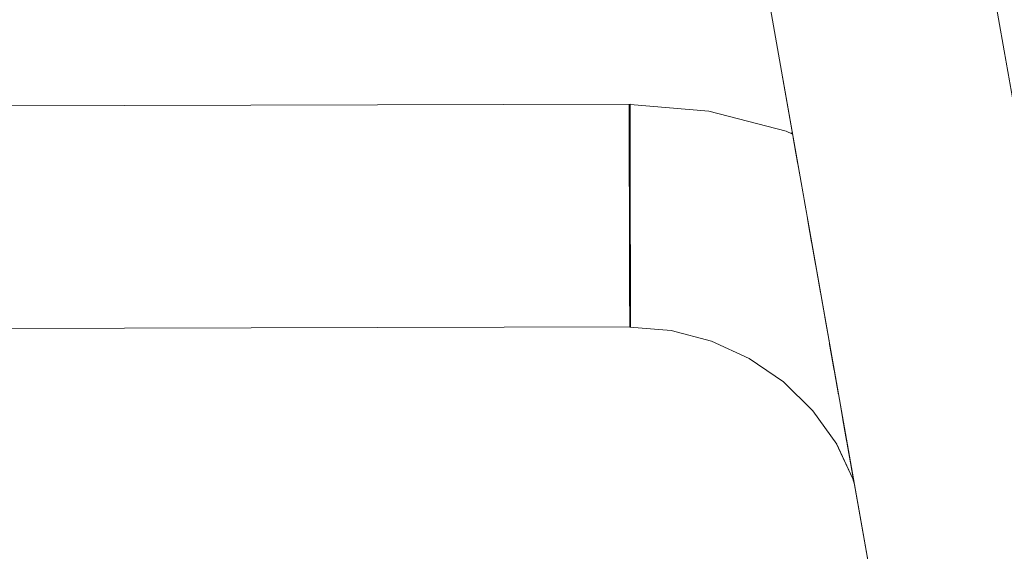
# Model space of a CAD drawing. Header units: millimetres. Extents: x -30280 to 309309, y -17460 to 4378.
# Tile 899 of 1056: x 252362 to 252433, y -13073 to -13035. Entities that reach past the tile are written whole.
import ezdxf

# ---------------------------------------------------------------- set-up
doc = ezdxf.new("R2010")
doc.units = ezdxf.units.MM
doc.header["$MEASUREMENT"] = 0
doc.linetypes.add('Wipeout_Contour', pattern=[1000, 0, -1000])
for name, color, linetype in [('Nuevo_08_E_Envans secs', 7, 'Continuous'), ('Nuevo_09_EI_Mobiliari general', 7, 'Continuous'), ('Nuevo_Ventanas Archicad', 7, 'Continuous')]:
    doc.layers.add(name, color=color, linetype=linetype)
doc.layers.add('Nuevo_09_EI_Mobiliari general_Pluma_Nº__1', color=7, linetype='Continuous', lineweight=5)

# ---------------------------------------------------------------- blocks, each defined once
blk = doc.blocks.new('Elem Sección_541_6', base_point=(235890.588, -13459.976))
at = {"color": 254, "linetype": 'Wipeout_Contour', "lineweight": 0, "ltscale": 1517989.291840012}
blk.add_wipeout([(248979.884, -11359.976), (254508.641, -11359.976), (254508.641, -13457.976), (254654.197, -13457.976), (254654.197, -11012.976), (248979.884, -11012.976)], dxfattribs=at).dxf.layer = 'Nuevo_08_E_Envans secs'
blk = doc.blocks.new('Elem Sección_543_6', base_point=(235890.588, -13459.976))
at = {"color": 254, "linetype": 'Wipeout_Contour', "lineweight": 0, "ltscale": 31165908.05935061}
blk.add_wipeout([(253368.641, -11399.976), (248979.884, -11399.976), (248979.884, -13305.666), (249022.416, -13068.118), (249023.053, -13065.78), (249026.984, -13043.488), (249005.387, -13043.488), (249005.387, -12987.919), (249005.459, -12987.919), (249019.024, -12561.809), (249441.751, -12561.809), (249455.316, -12987.919), (249455.387, -12987.919), (249455.387, -13043.488), (249433.791, -13043.488), (249437.722, -13065.78), (249438.358, -13068.118), (249480.387, -13302.855), (249522.416, -13068.119), (249523.053, -13065.78), (249526.984, -13043.488), (249505.387, -13043.488), (249505.387, -12987.919), (249505.459, -12987.919), (249519.024, -12561.809), (249941.751, -12561.809), (249955.316, -12987.919), (249955.387, -12987.919), (249955.387, -13043.488), (249933.791, -13043.488), (249937.722, -13065.78), (249938.358, -13068.119), (249980.387, -13302.855), (250022.416, -13068.119), (250023.053, -13065.78), (250026.984, -13043.488), (250005.387, -13043.488), (250005.387, -12987.919), (250005.459, -12987.919), (250019.024, -12561.81), (250441.751, -12561.81), (250455.316, -12987.919), (250455.387, -12987.919), (250455.387, -13043.488), (250433.791, -13043.488), (250437.722, -13065.78), (250438.358, -13068.119), (250480.387, -13302.855), (250522.416, -13068.119), (250523.053, -13065.78), (250526.984, -13043.488), (250505.387, -13043.488), (250505.387, -12987.919), (250505.459, -12987.919), (250519.024, -12561.81), (250941.751, -12561.81), (250955.316, -12987.919), (250955.387, -12987.919), (250955.387, -13043.488), (250933.791, -13043.488), (250937.722, -13065.78), (250938.358, -13068.119), (250980.387, -13302.855), (251022.416, -13068.119), (251023.053, -13065.78), (251026.984, -13043.488), (251005.387, -13043.488), (251005.387, -12987.919), (251005.459, -12987.919), (251019.024, -12561.81), (251441.751, -12561.81), (251455.316, -12987.919), (251455.387, -12987.919), (251455.387, -13043.488), (251433.791, -13043.488), (251437.722, -13065.78), (251438.358, -13068.119), (251480.387, -13302.855), (251522.416, -13068.119), (251523.053, -13065.78), (251526.984, -13043.488), (251505.387, -13043.488), (251505.387, -12987.919), (251505.459, -12987.919), (251519.024, -12561.81), (251941.751, -12561.81), (251955.316, -12987.919), (251955.387, -12987.919), (251955.387, -13043.488), (251933.791, -13043.488), (251937.722, -13065.78), (251938.358, -13068.119), (251980.387, -13302.855), (252022.416, -13068.119), (252023.053, -13065.78), (252026.984, -13043.488), (252005.387, -13043.488), (252005.387, -12987.919), (252005.459, -12987.919), (252019.024, -12561.81), (252441.751, -12561.81), (252455.316, -12987.919), (252455.387, -12987.919), (252455.387, -13043.488), (252433.791, -13043.488), (252437.722, -13065.78), (252438.358, -13068.119), (252480.387, -13302.855), (252522.416, -13068.119), (252523.053, -13065.78), (252526.984, -13043.488), (252505.387, -13043.488), (252505.387, -12987.919), (252505.459, -12987.919), (252519.024, -12561.81), (252941.751, -12561.81), (252955.316, -12987.919), (252955.387, -12987.919), (252955.387, -13043.488), (252933.791, -13043.488), (252937.722, -13065.78), (252938.358, -13068.119), (252999.567, -13409.976), (253368.641, -13409.976)], dxfattribs=at).dxf.layer = 'Nuevo_Ventanas Archicad'
at = {"color": 254, "linetype": 'Wipeout_Contour', "lineweight": 0, "ltscale": 7324547.417018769}
blk.add_wipeout([(252038.831, -13068.438), (251989.008, -13351.001), (251999.567, -13409.976), (252461.208, -13409.976), (252471.767, -13351.001), (252421.944, -13068.439), (252421.833, -13068.03), (252420.624, -13065.481), (252418.964, -13063.151), (252416.847, -13061.071), (252414.395, -13059.386), (252411.682, -13058.147), (252408.792, -13057.391), (252405.812, -13057.142), (252405.812, -13057.12), (252236.9, -13057.585), (252236.899, -13057.621), (252230.387, -13057.603), (252223.875, -13057.621), (252223.875, -13057.585), (252054.963, -13057.12), (252054.963, -13057.142), (252051.983, -13057.391), (252049.093, -13058.147), (252046.38, -13059.386), (252043.928, -13061.071), (252041.811, -13063.151), (252040.151, -13065.481), (252038.942, -13068.03)], dxfattribs=at).dxf.layer = 'Nuevo_Ventanas Archicad'
blk = doc.blocks.new('Elem Sección_551_6', base_point=(235890.588, -13459.976))
at = {"color": 254, "linetype": 'Wipeout_Contour', "lineweight": 0, "ltscale": 758262.2356}
blk.add_wipeout([(252417.368, -13043.221), (252417.508, -13043.285), (252417.497, -13043.221)], dxfattribs=at).dxf.layer = 'Nuevo_09_EI_Mobiliari general'
at = {"color": 254, "linetype": 'Wipeout_Contour', "lineweight": 0, "ltscale": 758268.888835}
blk.add_wipeout([(252419.118, -13052.414), (252419.014, -13052.601), (252419.17, -13052.708)], dxfattribs=at).dxf.layer = 'Nuevo_09_EI_Mobiliari general'
at = {"color": 254, "linetype": 'Wipeout_Contour', "lineweight": 0, "ltscale": 758275.467145}
blk.add_wipeout([(252420.871, -13062.353), (252420.304, -13062.694), (252421.137, -13063.864)], dxfattribs=at).dxf.layer = 'Nuevo_09_EI_Mobiliari general'
at = {"color": 254, "linetype": 'Wipeout_Contour', "lineweight": 0, "ltscale": 9597535.912499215}
blk.add_wipeout([(252044.853, -13034.287), (252043.278, -13043.221), (252043.407, -13043.221), (252043.735, -13043.071), (252049.285, -13041.62), (252054.944, -13041.147), (252054.944, -13041.12), (252230.387, -13041.603), (252405.831, -13041.12), (252405.831, -13041.147), (252411.49, -13041.62), (252417.04, -13043.071), (252417.368, -13043.221), (252417.497, -13043.221), (252415.922, -13034.287), (252415.153, -13031.419), (252413.897, -13028.729), (252412.191, -13026.298), (252410.089, -13024.201), (252407.654, -13022.502), (252404.961, -13021.252), (252402.091, -13020.49), (252399.133, -13020.239), (252399.133, -13020.217), (252243.579, -13020.652), (252243.579, -13020.725), (252230.387, -13020.689), (252217.196, -13020.725), (252217.196, -13020.652), (252061.642, -13020.217), (252061.642, -13020.239), (252058.684, -13020.49), (252055.814, -13021.252), (252053.12, -13022.502), (252050.685, -13024.201), (252048.583, -13026.298), (252046.878, -13028.729), (252045.622, -13031.419)], dxfattribs=at).dxf.layer = 'Nuevo_09_EI_Mobiliari general'
at = {"color": 254, "linetype": 'Wipeout_Contour', "lineweight": 0, "ltscale": 2527665.32491013}
blk.add_wipeout([(252455.387, -13007.674), (252413.566, -13007.674), (252415.63, -13008.632), (252420.357, -13011.93), (252424.437, -13016.001), (252427.747, -13020.719), (252430.186, -13025.942), (252431.679, -13031.509), (252433.744, -13043.221), (252455.387, -13043.221)], dxfattribs=at).dxf.layer = 'Nuevo_09_EI_Mobiliari general'
at = {"color": 254, "linetype": 'Wipeout_Contour', "lineweight": 0, "ltscale": 1011187.532571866}
blk.add_wipeout([(252425.168, -13032.657), (252423.8, -13032.898), (252480.387, -13353.819), (252480.387, -13345.819)], dxfattribs=at).dxf.layer = 'Nuevo_09_EI_Mobiliari general'
at = {"color": 254, "linetype": 'Wipeout_Contour', "lineweight": 0, "ltscale": 1011016.19626844}
blk.add_wipeout([(252417.508, -13043.285), (252417.04, -13043.071), (252417.081, -13043.2), (252417.53, -13043.405)], dxfattribs=at).dxf.layer = 'Nuevo_09_EI_Mobiliari general'
at = {"color": 254, "linetype": 'Wipeout_Contour', "lineweight": 0, "ltscale": 1011183.864855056}
blk.add_wipeout([(252423.8, -13032.898), (252422.432, -13033.139), (252478.977, -13353.819), (252480.387, -13353.819)], dxfattribs=at).dxf.layer = 'Nuevo_09_EI_Mobiliari general'
at = {"color": 254, "linetype": 'Wipeout_Contour', "lineweight": 0, "ltscale": 1011004.046780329}
blk.add_wipeout([(252411.49, -13041.62), (252411.511, -13041.743), (252417.081, -13043.2), (252417.04, -13043.071)], dxfattribs=at).dxf.layer = 'Nuevo_09_EI_Mobiliari general'
at = {"color": 254, "linetype": 'Wipeout_Contour', "lineweight": 0, "ltscale": 1263724.410380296}
blk.add_wipeout([(252405.83, -13041.242), (252405.83, -13041.269), (252411.511, -13041.743), (252411.49, -13041.62), (252405.831, -13041.147)], dxfattribs=at).dxf.layer = 'Nuevo_09_EI_Mobiliari general'
at = {"color": 254, "linetype": 'Wipeout_Contour', "lineweight": 0, "ltscale": 1011016.429899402}
blk.add_wipeout([(252417.081, -13043.2), (252417.04, -13043.554), (252417.601, -13043.81), (252417.53, -13043.405)], dxfattribs=at).dxf.layer = 'Nuevo_09_EI_Mobiliari general'
at = {"color": 254, "linetype": 'Wipeout_Contour', "lineweight": 0, "ltscale": 1011004.096900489}
blk.add_wipeout([(252411.511, -13041.743), (252411.49, -13042.102), (252417.04, -13043.554), (252417.081, -13043.2)], dxfattribs=at).dxf.layer = 'Nuevo_09_EI_Mobiliari general'
at = {"color": 254, "linetype": 'Wipeout_Contour', "lineweight": 0, "ltscale": 1263724.491928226}
blk.add_wipeout([(252405.83, -13041.269), (252405.831, -13041.603), (252405.831, -13041.63), (252411.49, -13042.102), (252411.511, -13041.743)], dxfattribs=at).dxf.layer = 'Nuevo_09_EI_Mobiliari general'
at = {"color": 254, "linetype": 'Wipeout_Contour', "lineweight": 0, "ltscale": 1011016.501307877}
blk.add_wipeout([(252417.04, -13043.554), (252416.917, -13044.122), (252417.721, -13044.489), (252417.601, -13043.81)], dxfattribs=at).dxf.layer = 'Nuevo_09_EI_Mobiliari general'
at = {"color": 254, "linetype": 'Wipeout_Contour', "lineweight": 0, "ltscale": 1011003.954234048}
blk.add_wipeout([(252411.49, -13042.102), (252411.428, -13042.686), (252416.917, -13044.122), (252417.04, -13043.554)], dxfattribs=at).dxf.layer = 'Nuevo_09_EI_Mobiliari general'
at = {"color": 254, "linetype": 'Wipeout_Contour', "lineweight": 0, "ltscale": 1263724.553870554}
blk.add_wipeout([(252405.831, -13041.63), (252405.832, -13042.192), (252405.832, -13042.219), (252411.428, -13042.686), (252411.49, -13042.102)], dxfattribs=at).dxf.layer = 'Nuevo_09_EI_Mobiliari general'
at = {"color": 254, "linetype": 'Wipeout_Contour', "lineweight": 0, "ltscale": 1011016.586619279}
blk.add_wipeout([(252416.717, -13044.887), (252417.885, -13045.421), (252417.721, -13044.489), (252416.917, -13044.122)], dxfattribs=at).dxf.layer = 'Nuevo_09_EI_Mobiliari general'
at = {"color": 254, "linetype": 'Wipeout_Contour', "lineweight": 0, "ltscale": 1010619.665908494}
blk.add_wipeout([(252405.831, -13041.12), (252230.387, -13041.603), (252230.387, -13041.724), (252405.83, -13041.242)], dxfattribs=at).dxf.layer = 'Nuevo_09_EI_Mobiliari general'
at = {"color": 254, "linetype": 'Wipeout_Contour', "lineweight": 0, "ltscale": 1011003.615944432}
blk.add_wipeout([(252411.327, -13043.478), (252416.717, -13044.887), (252416.917, -13044.122), (252411.428, -13042.686)], dxfattribs=at).dxf.layer = 'Nuevo_09_EI_Mobiliari general'
at = {"color": 254, "linetype": 'Wipeout_Contour', "lineweight": 0, "ltscale": 1010981.480955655}
blk.add_wipeout([(252411.428, -13042.686), (252405.832, -13042.219), (252405.833, -13043.019), (252411.327, -13043.478)], dxfattribs=at).dxf.layer = 'Nuevo_09_EI_Mobiliari general'
at = {"color": 254, "linetype": 'Wipeout_Contour', "lineweight": 0, "ltscale": 1011016.667871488}
blk.add_wipeout([(252416.717, -13044.887), (252416.445, -13045.826), (252418.089, -13046.577), (252417.885, -13045.421)], dxfattribs=at).dxf.layer = 'Nuevo_09_EI_Mobiliari general'
at = {"color": 254, "linetype": 'Wipeout_Contour', "lineweight": 0, "ltscale": 1010619.715723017}
blk.add_wipeout([(252230.387, -13041.724), (252230.387, -13042.085), (252405.831, -13041.603), (252405.83, -13041.242)], dxfattribs=at).dxf.layer = 'Nuevo_09_EI_Mobiliari general'
at = {"color": 254, "linetype": 'Wipeout_Contour', "lineweight": 0, "ltscale": 1011003.092489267}
blk.add_wipeout([(252411.327, -13043.478), (252411.19, -13044.452), (252416.445, -13045.826), (252416.717, -13044.887)], dxfattribs=at).dxf.layer = 'Nuevo_09_EI_Mobiliari general'
at = {"layer": 'Nuevo_09_EI_Mobiliari general_Pluma_Nº__1', "color": 7, "linetype": 'Continuous', "lineweight": 5}
for p, q in [((252405.768, -13041.142), (252405.768, -13041.242)), ((252405.831, -13041.12), (252405.83, -13041.242))]:
    blk.add_line(p, q, dxfattribs=at)
at = {"color": 254, "linetype": 'Wipeout_Contour', "lineweight": 0, "ltscale": 1263724.603100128}
blk.add_wipeout([(252405.833, -13043.019), (252405.836, -13043.978), (252405.836, -13044.005), (252411.19, -13044.452), (252411.327, -13043.478)], dxfattribs=at).dxf.layer = 'Nuevo_09_EI_Mobiliari general'
at = {"color": 254, "linetype": 'Wipeout_Contour', "lineweight": 0, "ltscale": 1011016.733110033}
blk.add_wipeout([(252416.445, -13045.826), (252416.11, -13046.911), (252418.326, -13047.923), (252418.089, -13046.577)], dxfattribs=at).dxf.layer = 'Nuevo_09_EI_Mobiliari general'
at = {"color": 254, "linetype": 'Wipeout_Contour', "lineweight": 0, "ltscale": 1010619.815180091}
blk.add_wipeout([(252230.387, -13042.085), (252230.387, -13042.674), (252405.832, -13042.192), (252405.831, -13041.603)], dxfattribs=at).dxf.layer = 'Nuevo_09_EI_Mobiliari general'
at = {"color": 254, "linetype": 'Wipeout_Contour', "lineweight": 0, "ltscale": 1011002.399928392}
blk.add_wipeout([(252411.19, -13044.452), (252411.021, -13045.58), (252416.11, -13046.911), (252416.445, -13045.826)], dxfattribs=at).dxf.layer = 'Nuevo_09_EI_Mobiliari general'
at = {"layer": 'Nuevo_09_EI_Mobiliari general_Pluma_Nº__1', "color": 7, "linetype": 'Continuous', "lineweight": 5}
for p, q in [((252405.831, -13041.12), (252223.831, -13041.621)), ((252405.768, -13041.242), (252405.768, -13041.603)), ((252405.83, -13041.242), (252405.831, -13041.603)), ((252411.49, -13041.62), (252405.831, -13041.147))]:
    blk.add_line(p, q, dxfattribs=at)
at = {"color": 254, "linetype": 'Wipeout_Contour', "lineweight": 0, "ltscale": 1010619.961260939}
blk.add_wipeout([(252405.832, -13042.192), (252230.387, -13042.674), (252230.387, -13043.474), (252405.833, -13042.992)], dxfattribs=at).dxf.layer = 'Nuevo_09_EI_Mobiliari general'
at = {"color": 254, "linetype": 'Wipeout_Contour', "lineweight": 0, "ltscale": 1263724.591170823}
blk.add_wipeout([(252405.836, -13044.005), (252405.838, -13045.12), (252405.838, -13045.147), (252411.021, -13045.58), (252411.19, -13044.452)], dxfattribs=at).dxf.layer = 'Nuevo_09_EI_Mobiliari general'
at = {"color": 254, "linetype": 'Wipeout_Contour', "lineweight": 0, "ltscale": 1011016.77593836}
blk.add_wipeout([(252415.721, -13048.107), (252418.59, -13049.418), (252418.326, -13047.923), (252416.11, -13046.911)], dxfattribs=at).dxf.layer = 'Nuevo_09_EI_Mobiliari general'
at = {"layer": 'Nuevo_09_EI_Mobiliari general_Pluma_Nº__1', "color": 7, "linetype": 'Continuous', "lineweight": 5}
for p, q in [((252405.768, -13041.603), (252405.769, -13042.192)), ((252405.831, -13041.603), (252405.832, -13042.192))]:
    blk.add_line(p, q, dxfattribs=at)
at = {"color": 254, "linetype": 'Wipeout_Contour', "lineweight": 0, "ltscale": 1010620.149536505}
blk.add_wipeout([(252405.833, -13042.992), (252230.387, -13043.474), (252230.387, -13044.46), (252405.836, -13043.978)], dxfattribs=at).dxf.layer = 'Nuevo_09_EI_Mobiliari general'
at = {"color": 254, "linetype": 'Wipeout_Contour', "lineweight": 0, "ltscale": 1011001.559429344}
blk.add_wipeout([(252411.021, -13045.58), (252410.826, -13046.827), (252415.721, -13048.107), (252416.11, -13046.911)], dxfattribs=at).dxf.layer = 'Nuevo_09_EI_Mobiliari general'
at = {"layer": 'Nuevo_09_EI_Mobiliari general_Pluma_Nº__1', "color": 7, "linetype": 'Continuous', "lineweight": 5}
for p, q in [((252405.769, -13042.192), (252405.771, -13042.992)), ((252405.832, -13042.192), (252405.833, -13042.992))]:
    blk.add_line(p, q, dxfattribs=at)
at = {"color": 254, "linetype": 'Wipeout_Contour', "lineweight": 0, "ltscale": 1263724.555830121}
blk.add_wipeout([(252405.838, -13045.147), (252405.842, -13046.384), (252405.842, -13046.411), (252410.826, -13046.827), (252411.021, -13045.58)], dxfattribs=at).dxf.layer = 'Nuevo_09_EI_Mobiliari general'
at = {"color": 254, "linetype": 'Wipeout_Contour', "lineweight": 0, "ltscale": 1011016.793120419}
blk.add_wipeout([(252415.292, -13049.38), (252418.872, -13051.016), (252418.59, -13049.418), (252415.721, -13048.107)], dxfattribs=at).dxf.layer = 'Nuevo_09_EI_Mobiliari general'
at = {"color": 254, "linetype": 'Wipeout_Contour', "lineweight": 0, "ltscale": 1010620.374290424}
blk.add_wipeout([(252405.836, -13043.978), (252230.387, -13044.46), (252230.387, -13045.603), (252405.838, -13045.12)], dxfattribs=at).dxf.layer = 'Nuevo_09_EI_Mobiliari general'
at = {"color": 254, "linetype": 'Wipeout_Contour', "lineweight": 0, "ltscale": 1011000.596616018}
blk.add_wipeout([(252410.826, -13046.827), (252410.609, -13048.156), (252415.292, -13049.38), (252415.721, -13048.107)], dxfattribs=at).dxf.layer = 'Nuevo_09_EI_Mobiliari general'
at = {"layer": 'Nuevo_09_EI_Mobiliari general_Pluma_Nº__1', "color": 7, "linetype": 'Continuous', "lineweight": 5}
for p, q in [((252405.771, -13042.992), (252405.773, -13043.978)), ((252405.833, -13042.992), (252405.836, -13043.978))]:
    blk.add_line(p, q, dxfattribs=at)
at = {"color": 254, "linetype": 'Wipeout_Contour', "lineweight": 0, "ltscale": 1263724.498430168}
blk.add_wipeout([(252405.842, -13046.411), (252405.845, -13047.731), (252405.845, -13047.758), (252410.609, -13048.156), (252410.826, -13046.827)], dxfattribs=at).dxf.layer = 'Nuevo_09_EI_Mobiliari general'
at = {"color": 254, "linetype": 'Wipeout_Contour', "lineweight": 0, "ltscale": 1263772.527524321}
blk.add_wipeout([(252414.833, -13050.69), (252419.014, -13052.601), (252419.118, -13052.414), (252418.872, -13051.016), (252415.292, -13049.38)], dxfattribs=at).dxf.layer = 'Nuevo_09_EI_Mobiliari general'
at = {"color": 254, "linetype": 'Wipeout_Contour', "lineweight": 0, "ltscale": 1010620.628703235}
blk.add_wipeout([(252405.838, -13045.12), (252230.387, -13045.603), (252230.387, -13046.866), (252405.842, -13046.384)], dxfattribs=at).dxf.layer = 'Nuevo_09_EI_Mobiliari general'
at = {"color": 254, "linetype": 'Wipeout_Contour', "lineweight": 0, "ltscale": 1010999.54078075}
blk.add_wipeout([(252410.609, -13048.156), (252410.379, -13049.526), (252414.833, -13050.69), (252415.292, -13049.38)], dxfattribs=at).dxf.layer = 'Nuevo_09_EI_Mobiliari general'
at = {"color": 254, "linetype": 'Wipeout_Contour', "lineweight": 0, "ltscale": 1011024.869515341}
blk.add_wipeout([(252419.014, -13052.601), (252418.322, -13053.808), (252419.508, -13054.623), (252419.17, -13052.708)], dxfattribs=at).dxf.layer = 'Nuevo_09_EI_Mobiliari general'
at = {"layer": 'Nuevo_09_EI_Mobiliari general_Pluma_Nº__1', "color": 7, "linetype": 'Continuous', "lineweight": 5}
for p, q in [((252405.773, -13043.978), (252405.776, -13045.12)), ((252405.836, -13043.978), (252405.838, -13045.12))]:
    blk.add_line(p, q, dxfattribs=at)
at = {"color": 254, "linetype": 'Wipeout_Contour', "lineweight": 0, "ltscale": 1010980.845078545}
blk.add_wipeout([(252405.782, -13047.753), (252405.786, -13049.142), (252410.379, -13049.526), (252410.609, -13048.156)], dxfattribs=at).dxf.layer = 'Nuevo_09_EI_Mobiliari general'
at = {"color": 254, "linetype": 'Wipeout_Contour', "lineweight": 0, "ltscale": 1011015.525430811}
blk.add_wipeout([(252414.833, -13050.69), (252414.361, -13051.998), (252418.322, -13053.808), (252419.014, -13052.601)], dxfattribs=at).dxf.layer = 'Nuevo_09_EI_Mobiliari general'
at = {"color": 254, "linetype": 'Wipeout_Contour', "lineweight": 0, "ltscale": 1010620.905051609}
blk.add_wipeout([(252405.842, -13046.384), (252230.387, -13046.866), (252230.387, -13048.213), (252405.845, -13047.731)], dxfattribs=at).dxf.layer = 'Nuevo_09_EI_Mobiliari general'
at = {"color": 254, "linetype": 'Wipeout_Contour', "lineweight": 0, "ltscale": 1010998.423984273}
blk.add_wipeout([(252410.379, -13049.526), (252410.141, -13050.895), (252414.361, -13051.998), (252414.833, -13050.69)], dxfattribs=at).dxf.layer = 'Nuevo_09_EI_Mobiliari general'
at = {"color": 254, "linetype": 'Wipeout_Contour', "lineweight": 0, "ltscale": 1011024.609310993}
blk.add_wipeout([(252418.322, -13053.808), (252417.63, -13054.973), (252419.837, -13056.49), (252419.508, -13054.623)], dxfattribs=at).dxf.layer = 'Nuevo_09_EI_Mobiliari general'
at = {"layer": 'Nuevo_09_EI_Mobiliari general_Pluma_Nº__1', "color": 7, "linetype": 'Continuous', "lineweight": 5}
for p, q in [((252405.776, -13045.12), (252405.779, -13046.384)), ((252405.838, -13045.12), (252405.842, -13046.384))]:
    blk.add_line(p, q, dxfattribs=at)
at = {"color": 254, "linetype": 'Wipeout_Contour', "lineweight": 0, "ltscale": 1010980.673598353}
blk.add_wipeout([(252405.786, -13049.142), (252405.79, -13050.531), (252410.141, -13050.895), (252410.379, -13049.526)], dxfattribs=at).dxf.layer = 'Nuevo_09_EI_Mobiliari general'
at = {"color": 254, "linetype": 'Wipeout_Contour', "lineweight": 0, "ltscale": 1011013.456568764}
blk.add_wipeout([(252414.361, -13051.998), (252413.889, -13053.263), (252417.63, -13054.973), (252418.322, -13053.808)], dxfattribs=at).dxf.layer = 'Nuevo_09_EI_Mobiliari general'
at = {"color": 254, "linetype": 'Wipeout_Contour', "lineweight": 0, "ltscale": 1768686.884617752}
blk.add_wipeout([(252405.845, -13047.731), (252230.387, -13048.213), (252236.929, -13048.231), (252236.925, -13049.585), (252405.786, -13049.12), (252405.782, -13047.753), (252405.845, -13047.758)], dxfattribs=at).dxf.layer = 'Nuevo_09_EI_Mobiliari general'
at = {"color": 254, "linetype": 'Wipeout_Contour', "lineweight": 0, "ltscale": 1010997.280071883}
blk.add_wipeout([(252410.141, -13050.895), (252409.903, -13052.221), (252413.889, -13053.263), (252414.361, -13051.998)], dxfattribs=at).dxf.layer = 'Nuevo_09_EI_Mobiliari general'
at = {"color": 254, "linetype": 'Wipeout_Contour', "lineweight": 0, "ltscale": 1011024.243114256}
blk.add_wipeout([(252416.958, -13056.06), (252420.147, -13058.252), (252419.836, -13056.489), (252417.63, -13054.973)], dxfattribs=at).dxf.layer = 'Nuevo_09_EI_Mobiliari general'
at = {"layer": 'Nuevo_09_EI_Mobiliari general_Pluma_Nº__1', "color": 7, "linetype": 'Continuous', "lineweight": 5}
for p, q in [((252405.779, -13046.384), (252405.782, -13047.731)), ((252405.842, -13046.384), (252405.845, -13047.731))]:
    blk.add_line(p, q, dxfattribs=at)
at = {"color": 254, "linetype": 'Wipeout_Contour', "lineweight": 0, "ltscale": 1010980.489539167}
blk.add_wipeout([(252405.79, -13050.531), (252405.794, -13051.878), (252409.903, -13052.221), (252410.141, -13050.895)], dxfattribs=at).dxf.layer = 'Nuevo_09_EI_Mobiliari general'
at = {"color": 254, "linetype": 'Wipeout_Contour', "lineweight": 0, "ltscale": 1011011.409352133}
blk.add_wipeout([(252413.889, -13053.263), (252413.431, -13054.448), (252416.958, -13056.06), (252417.63, -13054.973)], dxfattribs=at).dxf.layer = 'Nuevo_09_EI_Mobiliari general'
at = {"color": 254, "linetype": 'Wipeout_Contour', "lineweight": 0, "ltscale": 758272.549255}
blk.add_wipeout([(252420.147, -13058.252), (252419.336, -13059.104), (252420.499, -13060.246)], dxfattribs=at).dxf.layer = 'Nuevo_09_EI_Mobiliari general'
at = {"color": 254, "linetype": 'Wipeout_Contour', "lineweight": 0, "ltscale": 1263176.605185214}
blk.add_wipeout([(252223.85, -13049.621), (252223.853, -13050.974), (252230.387, -13050.992), (252405.79, -13050.509), (252405.786, -13049.12)], dxfattribs=at).dxf.layer = 'Nuevo_09_EI_Mobiliari general'
at = {"color": 254, "linetype": 'Wipeout_Contour', "lineweight": 0, "ltscale": 1010996.143637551}
blk.add_wipeout([(252409.903, -13052.221), (252409.672, -13053.466), (252413.431, -13054.448), (252413.889, -13053.263)], dxfattribs=at).dxf.layer = 'Nuevo_09_EI_Mobiliari general'
at = {"color": 254, "linetype": 'Wipeout_Contour', "lineweight": 0, "ltscale": 1011022.858469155}
blk.add_wipeout([(252416.958, -13056.06), (252416.328, -13057.037), (252419.336, -13059.104), (252420.147, -13058.252)], dxfattribs=at).dxf.layer = 'Nuevo_09_EI_Mobiliari general'
at = {"layer": 'Nuevo_09_EI_Mobiliari general_Pluma_Nº__1', "color": 7, "linetype": 'Continuous', "lineweight": 5}
for p, q in [((252405.782, -13047.731), (252405.786, -13049.12)), ((252405.845, -13047.731), (252405.849, -13049.12))]:
    blk.add_line(p, q, dxfattribs=at)
at = {"color": 254, "linetype": 'Wipeout_Contour', "lineweight": 0, "ltscale": 1010980.298297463}
blk.add_wipeout([(252405.794, -13051.878), (252405.798, -13053.142), (252409.672, -13053.466), (252409.903, -13052.221)], dxfattribs=at).dxf.layer = 'Nuevo_09_EI_Mobiliari general'
at = {"color": 254, "linetype": 'Wipeout_Contour', "lineweight": 0, "ltscale": 1011009.445777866}
blk.add_wipeout([(252413.431, -13054.448), (252413.001, -13055.516), (252416.328, -13057.037), (252416.958, -13056.06)], dxfattribs=at).dxf.layer = 'Nuevo_09_EI_Mobiliari general'
at = {"color": 254, "linetype": 'Wipeout_Contour', "lineweight": 0, "ltscale": 1011029.61963519}
blk.add_wipeout([(252418.603, -13059.828), (252420.807, -13061.993), (252420.499, -13060.247), (252419.336, -13059.104)], dxfattribs=at).dxf.layer = 'Nuevo_09_EI_Mobiliari general'
at = {"color": 254, "linetype": 'Wipeout_Contour', "lineweight": 0, "ltscale": 1515945.347738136}
blk.add_wipeout([(252230.387, -13050.992), (252236.921, -13051.01), (252236.918, -13052.321), (252405.794, -13051.856), (252405.79, -13050.531), (252405.79, -13050.509)], dxfattribs=at).dxf.layer = 'Nuevo_09_EI_Mobiliari general'
at = {"color": 254, "linetype": 'Wipeout_Contour', "lineweight": 0, "ltscale": 1010995.048970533}
blk.add_wipeout([(252409.672, -13053.466), (252409.456, -13054.589), (252413.001, -13055.516), (252413.431, -13054.448)], dxfattribs=at).dxf.layer = 'Nuevo_09_EI_Mobiliari general'
at = {"color": 254, "linetype": 'Wipeout_Contour', "lineweight": 0, "ltscale": 1011020.292034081}
blk.add_wipeout([(252416.328, -13057.037), (252415.759, -13057.873), (252418.603, -13059.828), (252419.336, -13059.104)], dxfattribs=at).dxf.layer = 'Nuevo_09_EI_Mobiliari general'
at = {"layer": 'Nuevo_09_EI_Mobiliari general_Pluma_Nº__1', "color": 7, "linetype": 'Continuous', "lineweight": 5}
for p, q in [((252405.786, -13049.12), (252405.79, -13050.509)), ((252405.849, -13049.12), (252405.853, -13050.509))]:
    blk.add_line(p, q, dxfattribs=at)
at = {"color": 254, "linetype": 'Wipeout_Contour', "lineweight": 0, "ltscale": 1010980.105413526}
blk.add_wipeout([(252405.798, -13053.142), (252405.801, -13054.284), (252409.456, -13054.589), (252409.672, -13053.466)], dxfattribs=at).dxf.layer = 'Nuevo_09_EI_Mobiliari general'
at = {"color": 254, "linetype": 'Wipeout_Contour', "lineweight": 0, "ltscale": 1011007.625224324}
blk.add_wipeout([(252413.001, -13055.516), (252412.612, -13056.435), (252415.759, -13057.873), (252416.328, -13057.037)], dxfattribs=at).dxf.layer = 'Nuevo_09_EI_Mobiliari general'
at = {"color": 254, "linetype": 'Wipeout_Contour', "lineweight": 0, "ltscale": 1263786.603854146}
blk.add_wipeout([(252417.97, -13060.401), (252420.304, -13062.694), (252420.871, -13062.353), (252420.807, -13061.993), (252418.603, -13059.828)], dxfattribs=at).dxf.layer = 'Nuevo_09_EI_Mobiliari general'
at = {"color": 254, "linetype": 'Wipeout_Contour', "lineweight": 0, "ltscale": 1263377.469104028}
blk.add_wipeout([(252236.918, -13052.321), (252236.914, -13053.585), (252405.798, -13053.12), (252405.794, -13051.878), (252405.794, -13051.856)], dxfattribs=at).dxf.layer = 'Nuevo_09_EI_Mobiliari general'
at = {"color": 254, "linetype": 'Wipeout_Contour', "lineweight": 0, "ltscale": 1010994.029021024}
blk.add_wipeout([(252409.456, -13054.589), (252409.26, -13055.559), (252412.612, -13056.435), (252413.001, -13055.516)], dxfattribs=at).dxf.layer = 'Nuevo_09_EI_Mobiliari general'
at = {"color": 254, "linetype": 'Wipeout_Contour', "lineweight": 0, "ltscale": 1011018.009909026}
blk.add_wipeout([(252415.267, -13058.544), (252417.97, -13060.401), (252418.603, -13059.828), (252415.759, -13057.873)], dxfattribs=at).dxf.layer = 'Nuevo_09_EI_Mobiliari general'
at = {"color": 254, "linetype": 'Wipeout_Contour', "lineweight": 0, "ltscale": 1011033.616829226}
blk.add_wipeout([(252420.304, -13062.694), (252419.691, -13063.002), (252421.411, -13065.416), (252421.137, -13063.864)], dxfattribs=at).dxf.layer = 'Nuevo_09_EI_Mobiliari general'
at = {"layer": 'Nuevo_09_EI_Mobiliari general_Pluma_Nº__1', "color": 7, "linetype": 'Continuous', "lineweight": 5}
for p, q in [((252405.79, -13050.509), (252405.794, -13051.856)), ((252405.853, -13050.509), (252405.857, -13051.856))]:
    blk.add_line(p, q, dxfattribs=at)
at = {"color": 254, "linetype": 'Wipeout_Contour', "lineweight": 0, "ltscale": 1010979.916420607}
blk.add_wipeout([(252405.801, -13054.284), (252405.804, -13055.27), (252409.26, -13055.559), (252409.456, -13054.589)], dxfattribs=at).dxf.layer = 'Nuevo_09_EI_Mobiliari general'
at = {"color": 254, "linetype": 'Wipeout_Contour', "lineweight": 0, "ltscale": 1011006.002657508}
blk.add_wipeout([(252412.277, -13057.177), (252415.267, -13058.544), (252415.759, -13057.873), (252412.612, -13056.435)], dxfattribs=at).dxf.layer = 'Nuevo_09_EI_Mobiliari general'
at = {"color": 254, "linetype": 'Wipeout_Contour', "lineweight": 0, "ltscale": 1011026.345201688}
blk.add_wipeout([(252417.97, -13060.401), (252417.457, -13060.807), (252419.691, -13063.002), (252420.304, -13062.694)], dxfattribs=at).dxf.layer = 'Nuevo_09_EI_Mobiliari general'
at = {"color": 254, "linetype": 'Wipeout_Contour', "lineweight": 0, "ltscale": 758277.840653}
blk.add_wipeout([(252421.436, -13065.557), (252420.994, -13065.618), (252421.714, -13067.137)], dxfattribs=at).dxf.layer = 'Nuevo_09_EI_Mobiliari general'
at = {"color": 254, "linetype": 'Wipeout_Contour', "lineweight": 0, "ltscale": 1263377.786800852}
blk.add_wipeout([(252236.914, -13053.585), (252236.91, -13054.727), (252405.801, -13054.263), (252405.798, -13053.142), (252405.798, -13053.12)], dxfattribs=at).dxf.layer = 'Nuevo_09_EI_Mobiliari general'
at = {"color": 254, "linetype": 'Wipeout_Contour', "lineweight": 0, "ltscale": 1010993.114421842}
blk.add_wipeout([(252409.091, -13056.344), (252412.277, -13057.177), (252412.612, -13056.435), (252409.26, -13055.559)], dxfattribs=at).dxf.layer = 'Nuevo_09_EI_Mobiliari general'
at = {"color": 254, "linetype": 'Wipeout_Contour', "lineweight": 0, "ltscale": 1011016.081030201}
blk.add_wipeout([(252415.267, -13058.544), (252414.868, -13059.028), (252417.457, -13060.807), (252417.97, -13060.401)], dxfattribs=at).dxf.layer = 'Nuevo_09_EI_Mobiliari general'
at = {"color": 254, "linetype": 'Wipeout_Contour', "lineweight": 0, "ltscale": 1263791.629994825}
blk.add_wipeout([(252419.691, -13063.002), (252419.24, -13063.156), (252420.994, -13065.618), (252421.436, -13065.557), (252421.411, -13065.416)], dxfattribs=at).dxf.layer = 'Nuevo_09_EI_Mobiliari general'
at = {"layer": 'Nuevo_09_EI_Mobiliari general_Pluma_Nº__1', "color": 7, "linetype": 'Continuous', "lineweight": 5}
for p, q in [((252405.794, -13051.856), (252405.798, -13053.12)), ((252405.857, -13051.856), (252405.86, -13053.12))]:
    blk.add_line(p, q, dxfattribs=at)
at = {"color": 254, "linetype": 'Wipeout_Contour', "lineweight": 0, "ltscale": 1010979.7367144}
blk.add_wipeout([(252409.26, -13055.559), (252405.804, -13055.27), (252405.807, -13056.07), (252409.091, -13056.344)], dxfattribs=at).dxf.layer = 'Nuevo_09_EI_Mobiliari general'
at = {"color": 254, "linetype": 'Wipeout_Contour', "lineweight": 0, "ltscale": 1011004.626988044}
blk.add_wipeout([(252412.277, -13057.177), (252412.005, -13057.72), (252414.868, -13059.028), (252415.267, -13058.544)], dxfattribs=at).dxf.layer = 'Nuevo_09_EI_Mobiliari general'
at = {"color": 254, "linetype": 'Wipeout_Contour', "lineweight": 0, "ltscale": 1011024.442447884}
blk.add_wipeout([(252417.457, -13060.807), (252417.079, -13061.033), (252419.24, -13063.156), (252419.691, -13063.002)], dxfattribs=at).dxf.layer = 'Nuevo_09_EI_Mobiliari general'
at = {"color": 254, "linetype": 'Wipeout_Contour', "lineweight": 0, "ltscale": 1011037.017720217}
blk.add_wipeout([(252420.994, -13065.618), (252420.682, -13065.562), (252421.883, -13068.097), (252421.714, -13067.137)], dxfattribs=at).dxf.layer = 'Nuevo_09_EI_Mobiliari general'
at = {"color": 254, "linetype": 'Wipeout_Contour', "lineweight": 0, "ltscale": 1263378.069332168}
blk.add_wipeout([(252236.91, -13054.727), (252236.907, -13055.713), (252405.804, -13055.249), (252405.801, -13054.284), (252405.801, -13054.263)], dxfattribs=at).dxf.layer = 'Nuevo_09_EI_Mobiliari general'
at = {"color": 254, "linetype": 'Wipeout_Contour', "lineweight": 0, "ltscale": 1010992.332600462}
blk.add_wipeout([(252409.091, -13056.344), (252408.954, -13056.922), (252412.005, -13057.72), (252412.277, -13057.177)], dxfattribs=at).dxf.layer = 'Nuevo_09_EI_Mobiliari general'
at = {"color": 254, "linetype": 'Wipeout_Contour', "lineweight": 0, "ltscale": 1011014.56356565}
blk.add_wipeout([(252414.868, -13059.028), (252414.575, -13059.312), (252417.079, -13061.033), (252417.457, -13060.807)], dxfattribs=at).dxf.layer = 'Nuevo_09_EI_Mobiliari general'
at = {"color": 254, "linetype": 'Wipeout_Contour', "lineweight": 0, "ltscale": 1011031.32441611}
blk.add_wipeout([(252419.24, -13063.156), (252418.964, -13063.151), (252420.682, -13065.562), (252420.994, -13065.618)], dxfattribs=at).dxf.layer = 'Nuevo_09_EI_Mobiliari general'
at = {"color": 254, "linetype": 'Wipeout_Contour', "lineweight": 0, "ltscale": 758279.798761}
blk.add_wipeout([(252421.833, -13068.03), (252421.944, -13068.439), (252421.889, -13068.13)], dxfattribs=at).dxf.layer = 'Nuevo_09_EI_Mobiliari general'
at = {"layer": 'Nuevo_09_EI_Mobiliari general_Pluma_Nº__1', "color": 7, "linetype": 'Continuous', "lineweight": 5}
for p, q in [((252405.798, -13053.12), (252405.801, -13054.263)), ((252405.86, -13053.12), (252405.864, -13054.262))]:
    blk.add_line(p, q, dxfattribs=at)
at = {"color": 254, "linetype": 'Wipeout_Contour', "lineweight": 0, "ltscale": 1010979.571449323}
blk.add_wipeout([(252405.807, -13056.07), (252405.809, -13056.659), (252408.954, -13056.922), (252409.091, -13056.344)], dxfattribs=at).dxf.layer = 'Nuevo_09_EI_Mobiliari general'
at = {"color": 254, "linetype": 'Wipeout_Contour', "lineweight": 0, "ltscale": 1011003.539634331}
blk.add_wipeout([(252412.005, -13057.72), (252411.805, -13058.046), (252414.575, -13059.312), (252414.868, -13059.028)], dxfattribs=at).dxf.layer = 'Nuevo_09_EI_Mobiliari general'
at = {"color": 254, "linetype": 'Wipeout_Contour', "lineweight": 0, "ltscale": 1011023.118504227}
blk.add_wipeout([(252417.079, -13061.033), (252416.847, -13061.071), (252418.964, -13063.151), (252419.24, -13063.156)], dxfattribs=at).dxf.layer = 'Nuevo_09_EI_Mobiliari general'
at = {"color": 254, "linetype": 'Wipeout_Contour', "lineweight": 0, "ltscale": 1263796.410105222}
blk.add_wipeout([(252420.682, -13065.562), (252420.624, -13065.481), (252421.833, -13068.03), (252421.889, -13068.13), (252421.883, -13068.097)], dxfattribs=at).dxf.layer = 'Nuevo_09_EI_Mobiliari general'
at = {"color": 254, "linetype": 'Wipeout_Contour', "lineweight": 0, "ltscale": 1011178.423816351}
blk.add_wipeout([(252478.977, -13353.819), (252422.432, -13033.139), (252421.106, -13033.373), (252477.609, -13353.819)], dxfattribs=at).dxf.layer = 'Nuevo_09_EI_Mobiliari general'
at = {"color": 254, "linetype": 'Wipeout_Contour', "lineweight": 0, "ltscale": 1010991.707007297}
blk.add_wipeout([(252408.954, -13056.922), (252408.854, -13057.274), (252411.805, -13058.046), (252412.005, -13057.72)], dxfattribs=at).dxf.layer = 'Nuevo_09_EI_Mobiliari general'
at = {"color": 254, "linetype": 'Wipeout_Contour', "lineweight": 0, "ltscale": 1011013.503210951}
blk.add_wipeout([(252414.575, -13059.312), (252414.395, -13059.386), (252416.847, -13061.071), (252417.079, -13061.033)], dxfattribs=at).dxf.layer = 'Nuevo_09_EI_Mobiliari general'
at = {"color": 254, "linetype": 'Wipeout_Contour', "lineweight": 0, "ltscale": 1011173.232028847}
blk.add_wipeout([(252477.609, -13353.819), (252421.106, -13033.373), (252419.861, -13033.593), (252476.326, -13353.819)], dxfattribs=at).dxf.layer = 'Nuevo_09_EI_Mobiliari general'
at = {"color": 254, "linetype": 'Wipeout_Contour', "lineweight": 0, "ltscale": 1010979.425458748}
blk.add_wipeout([(252405.809, -13056.659), (252405.811, -13057.02), (252408.854, -13057.274), (252408.954, -13056.922)], dxfattribs=at).dxf.layer = 'Nuevo_09_EI_Mobiliari general'
at = {"color": 254, "linetype": 'Wipeout_Contour', "lineweight": 0, "ltscale": 1011002.773334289}
blk.add_wipeout([(252411.805, -13058.046), (252411.682, -13058.146), (252414.395, -13059.386), (252414.575, -13059.312)], dxfattribs=at).dxf.layer = 'Nuevo_09_EI_Mobiliari general'
at = {"color": 254, "linetype": 'Wipeout_Contour', "lineweight": 0, "ltscale": 1011168.447247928}
blk.add_wipeout([(252418.736, -13033.791), (252475.166, -13353.819), (252476.326, -13353.819), (252419.861, -13033.593)], dxfattribs=at).dxf.layer = 'Nuevo_09_EI_Mobiliari general'
at = {"color": 254, "linetype": 'Wipeout_Contour', "lineweight": 0, "ltscale": 1010635.622499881}
blk.add_wipeout([(252236.904, -13056.513), (252405.807, -13056.048), (252405.804, -13055.249), (252236.907, -13055.713)], dxfattribs=at).dxf.layer = 'Nuevo_09_EI_Mobiliari general'
at = {"color": 254, "linetype": 'Wipeout_Contour', "lineweight": 0, "ltscale": 1010991.25646865}
blk.add_wipeout([(252408.854, -13057.274), (252408.792, -13057.391), (252411.682, -13058.146), (252411.805, -13058.046)], dxfattribs=at).dxf.layer = 'Nuevo_09_EI_Mobiliari general'
at = {"layer": 'Nuevo_09_EI_Mobiliari general_Pluma_Nº__1', "color": 7, "linetype": 'Continuous', "lineweight": 5}
for p, q in [((252405.801, -13054.263), (252405.804, -13055.249)), ((252405.864, -13054.262), (252405.867, -13055.248)), ((252414.395, -13059.386), (252411.682, -13058.146))]:
    blk.add_line(p, q, dxfattribs=at)
at = {"color": 254, "linetype": 'Wipeout_Contour', "lineweight": 0, "ltscale": 1011164.214800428}
blk.add_wipeout([(252417.765, -13033.962), (252474.164, -13353.819), (252475.166, -13353.819), (252418.736, -13033.791)], dxfattribs=at).dxf.layer = 'Nuevo_09_EI_Mobiliari general'
at = {"color": 254, "linetype": 'Wipeout_Contour', "lineweight": 0, "ltscale": 1010979.303182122}
blk.add_wipeout([(252405.811, -13057.02), (252405.812, -13057.142), (252408.792, -13057.391), (252408.854, -13057.274)], dxfattribs=at).dxf.layer = 'Nuevo_09_EI_Mobiliari general'
at = {"layer": 'Nuevo_09_EI_Mobiliari general_Pluma_Nº__1', "color": 7, "linetype": 'Continuous', "lineweight": 5}
blk.add_line((252411.682, -13058.146), (252408.792, -13057.391), dxfattribs=at)
at = {"color": 254, "linetype": 'Wipeout_Contour', "lineweight": 0, "ltscale": 1011160.663339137}
blk.add_wipeout([(252416.977, -13034.101), (252473.352, -13353.819), (252474.164, -13353.819), (252417.765, -13033.962)], dxfattribs=at).dxf.layer = 'Nuevo_09_EI_Mobiliari general'
at = {"color": 254, "linetype": 'Wipeout_Contour', "lineweight": 0, "ltscale": 1263378.495940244}
blk.add_wipeout([(252236.904, -13056.513), (252236.902, -13057.102), (252405.809, -13056.638), (252405.807, -13056.07), (252405.807, -13056.048)], dxfattribs=at).dxf.layer = 'Nuevo_09_EI_Mobiliari general'
at = {"layer": 'Nuevo_09_EI_Mobiliari general_Pluma_Nº__1', "color": 7, "linetype": 'Continuous', "lineweight": 5}
for p, q in [((252405.804, -13055.249), (252405.807, -13056.048)), ((252405.867, -13055.248), (252405.87, -13056.048))]:
    blk.add_line(p, q, dxfattribs=at)
at = {"color": 254, "linetype": 'Wipeout_Contour', "lineweight": 0, "ltscale": 1011157.900773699}
blk.add_wipeout([(252416.397, -13034.203), (252472.754, -13353.819), (252473.352, -13353.819), (252416.977, -13034.101)], dxfattribs=at).dxf.layer = 'Nuevo_09_EI_Mobiliari general'
at = {"color": 254, "linetype": 'Wipeout_Contour', "lineweight": 0, "ltscale": 1263378.62713079}
blk.add_wipeout([(252236.902, -13057.102), (252236.901, -13057.463), (252405.811, -13056.999), (252405.809, -13056.659), (252405.809, -13056.638)], dxfattribs=at).dxf.layer = 'Nuevo_09_EI_Mobiliari general'
at = {"layer": 'Nuevo_09_EI_Mobiliari general_Pluma_Nº__1', "color": 7, "linetype": 'Continuous', "lineweight": 5}
for p, q in [((252405.807, -13056.048), (252405.809, -13056.638)), ((252405.87, -13056.048), (252405.872, -13056.638))]:
    blk.add_line(p, q, dxfattribs=at)
at = {"color": 254, "linetype": 'Wipeout_Contour', "lineweight": 0, "ltscale": 1011156.010980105}
blk.add_wipeout([(252472.754, -13353.819), (252416.397, -13034.203), (252416.042, -13034.266), (252472.387, -13353.819)], dxfattribs=at).dxf.layer = 'Nuevo_09_EI_Mobiliari general'
at = {"color": 254, "linetype": 'Wipeout_Contour', "lineweight": 0, "ltscale": 1263378.697882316}
blk.add_wipeout([(252236.901, -13057.463), (252236.9, -13057.585), (252405.812, -13057.12), (252405.811, -13057.02), (252405.811, -13056.999)], dxfattribs=at).dxf.layer = 'Nuevo_09_EI_Mobiliari general'
at = {"layer": 'Nuevo_09_EI_Mobiliari general_Pluma_Nº__1', "color": 7, "linetype": 'Continuous', "lineweight": 5}
for p, q in [((252405.875, -13057.12), (252236.9, -13057.585)), ((252405.809, -13056.638), (252405.811, -13056.999)), ((252405.811, -13056.999), (252405.812, -13057.142)), ((252408.792, -13057.391), (252405.812, -13057.142)), ((252405.872, -13056.638), (252405.874, -13056.999)), ((252405.874, -13056.999), (252405.875, -13057.12))]:
    blk.add_line(p, q, dxfattribs=at)
at = {"color": 254, "linetype": 'Wipeout_Contour', "lineweight": 0, "ltscale": 1011155.051448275}
blk.add_wipeout([(252415.922, -13034.287), (252472.264, -13353.819), (252472.387, -13353.819), (252416.042, -13034.266)], dxfattribs=at).dxf.layer = 'Nuevo_09_EI_Mobiliari general'
at = {"layer": 'Nuevo_09_EI_Mobiliari general_Pluma_Nº__1', "color": 7, "linetype": 'Continuous', "lineweight": 5}
for p, q in [((252417.04, -13043.071), (252411.49, -13041.62)), ((252417.508, -13043.285), (252417.04, -13043.071)), ((252417.368, -13043.221), (252417.497, -13043.221)), ((252416.847, -13061.071), (252414.395, -13059.386)), ((252418.964, -13063.151), (252416.847, -13061.071)), ((252420.682, -13065.562), (252418.964, -13063.151)), ((252421.833, -13068.03), (252420.624, -13065.481)), ((252421.944, -13068.438), (252421.833, -13068.03))]:
    blk.add_line(p, q, dxfattribs=at)
at = {"color": 254, "linetype": 'Wipeout_Contour', "lineweight": 0, "ltscale": 1011197.276903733}
blk.add_wipeout([(252431.559, -13031.53), (252480.387, -13308.449), (252480.387, -13307.749), (252431.679, -13031.509)], dxfattribs=at).dxf.layer = 'Nuevo_09_EI_Mobiliari general'
at = {"color": 254, "linetype": 'Wipeout_Contour', "lineweight": 0, "ltscale": 1011196.947955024}
blk.add_wipeout([(252431.559, -13031.53), (252431.204, -13031.593), (252480.387, -13310.527), (252480.387, -13308.449)], dxfattribs=at).dxf.layer = 'Nuevo_09_EI_Mobiliari general'
at = {"color": 254, "linetype": 'Wipeout_Contour', "lineweight": 0, "ltscale": 1011196.305334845}
blk.add_wipeout([(252480.387, -13310.527), (252431.204, -13031.593), (252430.623, -13031.695), (252480.387, -13313.921)], dxfattribs=at).dxf.layer = 'Nuevo_09_EI_Mobiliari general'
at = {"color": 254, "linetype": 'Wipeout_Contour', "lineweight": 0, "ltscale": 1011195.368686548}
blk.add_wipeout([(252480.387, -13313.921), (252430.623, -13031.695), (252429.836, -13031.834), (252480.387, -13318.527)], dxfattribs=at).dxf.layer = 'Nuevo_09_EI_Mobiliari general'
at = {"color": 254, "linetype": 'Wipeout_Contour', "lineweight": 0, "ltscale": 1011194.166602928}
blk.add_wipeout([(252429.836, -13031.834), (252428.864, -13032.005), (252480.387, -13324.206), (252480.387, -13318.527)], dxfattribs=at).dxf.layer = 'Nuevo_09_EI_Mobiliari general'
at = {"color": 254, "linetype": 'Wipeout_Contour', "lineweight": 0, "ltscale": 1011192.735724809}
blk.add_wipeout([(252480.387, -13324.206), (252428.864, -13032.005), (252427.74, -13032.203), (252480.387, -13330.784)], dxfattribs=at).dxf.layer = 'Nuevo_09_EI_Mobiliari general'
at = {"color": 254, "linetype": 'Wipeout_Contour', "lineweight": 0, "ltscale": 1011191.119622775}
blk.add_wipeout([(252427.74, -13032.203), (252426.495, -13032.423), (252480.387, -13338.062), (252480.387, -13330.784)], dxfattribs=at).dxf.layer = 'Nuevo_09_EI_Mobiliari general'
at = {"color": 254, "linetype": 'Wipeout_Contour', "lineweight": 0, "ltscale": 1011189.36748665}
blk.add_wipeout([(252425.168, -13032.657), (252480.387, -13345.819), (252480.387, -13338.062), (252426.495, -13032.423)], dxfattribs=at).dxf.layer = 'Nuevo_09_EI_Mobiliari general'
at = {"layer": 'Nuevo_09_EI_Mobiliari general_Pluma_Nº__1', "color": 7, "linetype": 'Continuous', "lineweight": 5}
for p, q in [((252480.387, -13307.749), (252431.679, -13031.509)), ((252472.264, -13353.819), (252415.922, -13034.287))]:
    blk.add_line(p, q, dxfattribs=at)

msp = doc.modelspace()

# ---------------------------------------------------------------- block references
at = {"layer": 'Nuevo_08_E_Envans secs', "lineweight": 0}
msp.add_blockref('Elem Sección_541_6', (235890.588, -13459.976), dxfattribs=at)

# ---------------------------------------------------------------- next in the draw order: block references
at = {"layer": 'Nuevo_Ventanas Archicad', "lineweight": 0}
msp.add_blockref('Elem Sección_543_6', (235890.588, -13459.976), dxfattribs=at)

# ---------------------------------------------------------------- next in the draw order: block references
at = {"layer": 'Nuevo_09_EI_Mobiliari general', "lineweight": 0}
msp.add_blockref('Elem Sección_551_6', (235890.588, -13459.976), dxfattribs=at)

doc.saveas('drawing.dxf')
